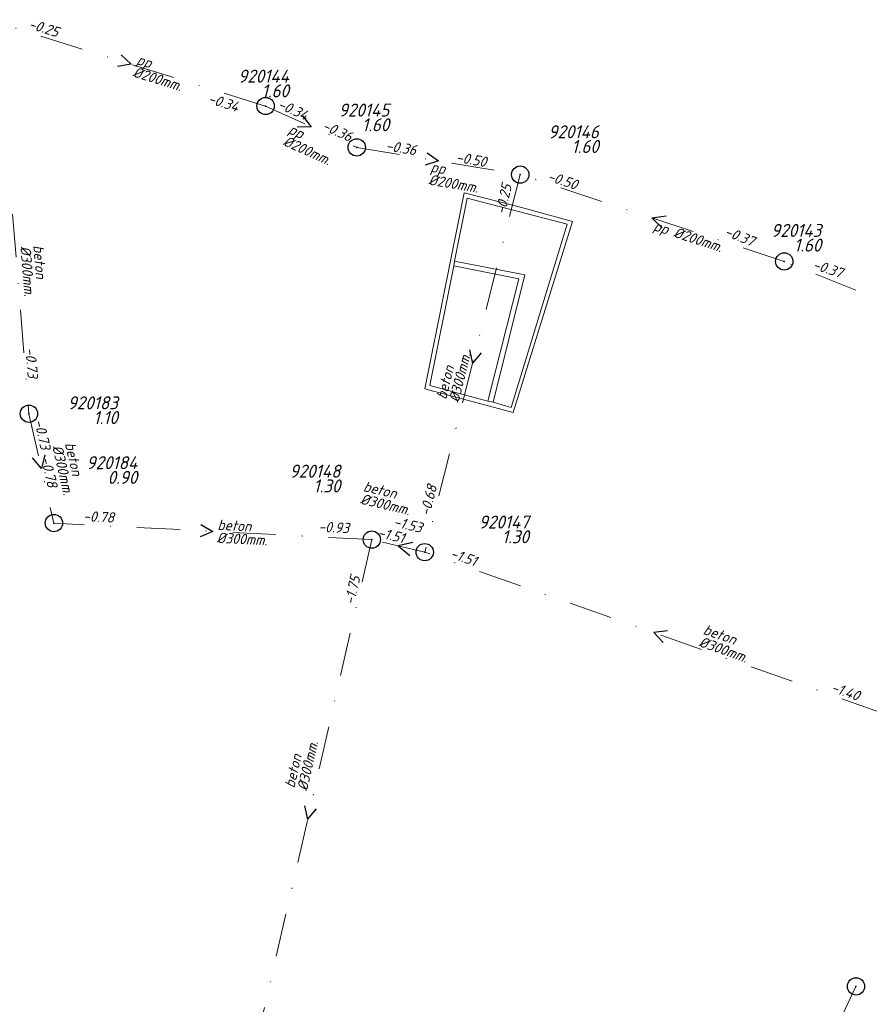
# Model space of a CAD drawing. Extents: x 148869 to 161638, y 453607 to 469810.
# Tile 708 of 1056: x 154489 to 154588, y 468461 to 468574. Entities that reach past the tile are written whole.
import ezdxf
from ezdxf.enums import TextEntityAlignment as Align

# ---------------------------------------------------------------- set-up
doc = ezdxf.new("R2010")
doc.units = 0
doc.header["$PDMODE"] = 32
doc.header["$PDSIZE"] = 2
doc.linetypes.add('RI-VWA', pattern=[11, 5, -3, 0, -3])
doc.layers.get('0').update_dxf_attribs({"linetype": 'CONTINUOUS'})
for name, color, linetype in [('B-OI-RI-BOB-T18-niet meenemen', 252, 'CONTINUOUS'), ('B-OI-RI-DIAMETER-T18-niet meenemen', 252, 'CONTINUOUS'), ('B-OI-RI-MATERIAAL-T18-niet meenemen', 252, 'CONTINUOUS'), ('B-OI-RI-STROOMRICHTING-S-niet meenemen', 252, 'CONTINUOUS'), ('B-OI-RI-VWA_PUTDEKSELHOOGTE-T25-niet meenemen', 252, 'CONTINUOUS'), ('gs dwa', 252, 'CONTINUOUS')]:
    doc.layers.add(name, color=color, linetype=linetype)
for name, color, linetype, lineweight in [('B-OI-RI-VWA_TRANSPORTLEIDING-G-niet meenemen', 252, 'RI-VWA', 18), ('B-RO-VH-VERHARDING_BEDRIJFSVLOERPLAAT-GV', 251, 'CONTINUOUS', 18), ('B-RO-VH-VERHARDING_TEGEL_RUBBER-GV', 251, 'CONTINUOUS', 18)]:
    doc.layers.add(name, color=color, linetype=linetype, lineweight=lineweight)
doc.styles.add('iso15', font='ISO.shx', dxfattribs={"oblique": 15})
doc.styles.add('NLCS-ISO-M750_CURSIEF', font='NLCS-ISO.ttf', dxfattribs={"oblique": 15})

# ---------------------------------------------------------------- blocks, each defined once
blk = doc.blocks.new('ACMAP_ANN_TEMPLATE_diam')
at = {"color": 0, "linetype": 'ByBlock', "style": 'iso15', "oblique": 15}
blk.add_attdef('diam', (0.5, -1.3), '', height=1.2, dxfattribs=at)
blk = doc.blocks.new('ACMAP_ANN_TEMPLATE_mat')
at = {"color": 0, "linetype": 'ByBlock', "style": 'iso15', "oblique": 15}
blk.add_attdef('mat', (0.5, 0.2), '', height=1.2, dxfattribs=at)
blk = doc.blocks.new('ACMAP_ANN_TEMPLATE_nap-l')
at = {"color": 0, "linetype": 'ByBlock', "style": 'iso15', "oblique": 15}
blk.add_attdef('nap-l', (3.3, 0.2), '', height=1.2, dxfattribs=at)
blk = doc.blocks.new('ACMAP_ANN_TEMPLATE_nap-r')
at = {"color": 0, "linetype": 'ByBlock', "style": 'iso15', "oblique": 15}
blk.add_attdef('nap-r', text='', height=1.2, dxfattribs=at).set_placement((-4.1, 0.2), align=Align.RIGHT)
blk = doc.blocks.new('ACMAP_ANN_TEMPLATE_puth-dwa')
at = {"color": 0, "linetype": 'ByBlock', "style": 'iso15', "oblique": 15}
blk.add_attdef('puth-dwa', text='', height=1.5, dxfattribs=at).set_placement((2.7, 1), align=Align.RIGHT)
blk = doc.blocks.new('ACMAP_ANN_TEMPLATE_putnr-dwa')
at = {"color": 0, "linetype": 'ByBlock', "style": 'iso15', "oblique": 15}
blk.add_attdef('putnr-dwa', text='', height=1.5, dxfattribs=at).set_placement((2.7, 2.7), align=Align.RIGHT)

msp = doc.modelspace()

# ---------------------------------------------------------------- linework, layer by layer
at = {"layer": 'B-OI-RI-STROOMRICHTING-S-niet meenemen'}
for points in [[(154501.21, 468570.43), (154502.38, 468569.32), (154500.79, 468569.06)], [(154522.17, 468563.36), (154523.18, 468562.11), (154521.57, 468562.05)], [(154536.6, 468559.09), (154537.9, 468558.15), (154536.36, 468557.67)], [(154564.21, 468551.78), (154562.61, 468551.55), (154563.76, 468550.42)], [(154541.49, 468536.32), (154541.83, 468534.75), (154542.88, 468535.97)], [(154492.37, 468524.17), (154491.98, 468522.61), (154490.96, 468523.85)], [(154510.41, 468516.13), (154511.81, 468515.33), (154510.33, 468514.69)], [(154534.95, 468514.05), (154533.25, 468513.66), (154534.59, 468512.54)], [(154564.38, 468503.83), (154562.79, 468503.63), (154563.9, 468502.47)], [(154522.39, 468483.6), (154522.77, 468482.04), (154523.79, 468483.28)]]:
    msp.add_lwpolyline(points, dxfattribs=at)
at = {"layer": 'B-OI-RI-VWA_TRANSPORTLEIDING-G-niet meenemen'}
for p, q in [((154517.91, 468564.5), (154486.84, 468574.14)), ((154486.84, 468574.14), (154490.54, 468528.93)), ((154517.91, 468564.5), (154528.45, 468559.72)), ((154528.45, 468559.72), (154547.35, 468556.57)), ((154547.35, 468556.57), (154536.31, 468512.93)), ((154577.88, 468546.53), (154547.35, 468556.57)), ((154606.79, 468534.99), (154577.88, 468546.53)), ((154490.54, 468528.93), (154493.43, 468516.29)), ((154530.19, 468514.38), (154493.43, 468516.29)), ((154530.19, 468514.38), (154515.34, 468449.69)), ((154536.31, 468512.93), (154530.19, 468514.38)), ((154589.26, 468494.32), (154536.31, 468512.93)), ((154586.18, 468462.74), (154553.28, 468393.48))]:
    msp.add_line(p, q, dxfattribs=at)
at = {"layer": 'B-RO-VH-VERHARDING_BEDRIJFSVLOERPLAAT-GV', "flags": 128}
for points in [[(154536.34, 468531.82), (154546.55, 468529.08), (154553.39, 468551.15), (154547.07, 468552.89), (154540.88, 468554.47)], [(154539.75, 468546.55), (154541.21, 468553.86), (154552.77, 468550.83), (154546.3, 468529.65), (154544.21, 468530.25), (154543.6, 468530.4), (154536.9, 468532.19), (154539.67, 468546.02)], [(154543.6, 468530.4), (154544.21, 468530.25), (154547.88, 468544.98), (154539.75, 468546.55), (154539.67, 468546.02), (154547.21, 468544.54)]]:
    msp.add_lwpolyline(points, close=True, dxfattribs=at)
at = {"layer": 'B-RO-VH-VERHARDING_TEGEL_RUBBER-GV', "flags": 128}
msp.add_lwpolyline([(154543.6, 468530.4), (154547.21, 468544.54), (154539.67, 468546.02), (154536.9, 468532.19)], close=True, dxfattribs=at)
at = {"layer": 'gs dwa'}
for p in [(154517.91, 468564.5), (154528.45, 468559.72), (154547.35, 468556.57), (154577.88, 468546.53), (154490.54, 468528.93), (154493.43, 468516.29), (154530.19, 468514.38), (154536.31, 468512.93), (154586.18, 468462.74)]:
    msp.add_point(p, dxfattribs=at)

# ---------------------------------------------------------------- block references
at = {"layer": 'B-OI-RI-BOB-T18-niet meenemen'}
ref = msp.add_blockref('ACMAP_ANN_TEMPLATE_nap-r', (154497.63, 468571.03), dxfattribs=dict(at, rotation=342.7626008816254))
ref.add_attrib('nap-r', '-0.25', dxfattribs={"layer": '0', "color": 0, "linetype": 'ByBlock', "height": 1.2, "rotation": 342.7626, "style": 'NLCS-ISO-M750_CURSIEF', "oblique": 15}).set_placement((154493.77, 468572.44), align=Align.RIGHT)
ref = msp.add_blockref('ACMAP_ANN_TEMPLATE_nap-l', (154507.95, 468565.65), dxfattribs=dict(at, rotation=342.7626008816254))
ref.add_attrib('nap-l', '-0.34', (154511.16, 468564.86), dxfattribs={"layer": '0', "color": 0, "linetype": 'ByBlock', "height": 1.2, "rotation": 342.7626, "style": 'NLCS-ISO-M750_CURSIEF', "oblique": 15})
ref = msp.add_blockref('ACMAP_ANN_TEMPLATE_nap-l', (154516.13, 468565.46), dxfattribs=dict(at, rotation=335.6052120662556))
ref.add_attrib('nap-l', '-0.34', (154519.21, 468564.28), dxfattribs={"layer": '0', "color": 0, "linetype": 'ByBlock', "height": 1.2, "rotation": 335.6052, "style": 'NLCS-ISO-M750_CURSIEF', "oblique": 15})
ref = msp.add_blockref('ACMAP_ANN_TEMPLATE_nap-r', (154531.23, 468558.46), dxfattribs=dict(at, rotation=335.6052120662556))
ref.add_attrib('nap-r', '-0.36', dxfattribs={"layer": '0', "color": 0, "linetype": 'ByBlock', "height": 1.2, "rotation": 335.6052, "style": 'NLCS-ISO-M750_CURSIEF', "oblique": 15}).set_placement((154527.58, 468560.34), align=Align.RIGHT)
ref = msp.add_blockref('ACMAP_ANN_TEMPLATE_nap-l', (154528.45, 468559.72), dxfattribs=dict(at, rotation=350.5376777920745))
ref.add_attrib('nap-l', '-0.36', (154531.74, 468559.37), dxfattribs={"layer": '0', "color": 0, "linetype": 'ByBlock', "height": 1.2, "rotation": 350.5377, "style": 'NLCS-ISO-M750_CURSIEF', "oblique": 15})
ref = msp.add_blockref('ACMAP_ANN_TEMPLATE_nap-r', (154547.35, 468556.57), dxfattribs=dict(at, rotation=350.5376777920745))
ref.add_attrib('nap-r', '-0.50', dxfattribs={"layer": '0', "color": 0, "linetype": 'ByBlock', "height": 1.2, "rotation": 350.5377, "style": 'NLCS-ISO-M750_CURSIEF', "oblique": 15}).set_placement((154543.34, 468557.44), align=Align.RIGHT)
ref = msp.add_blockref('ACMAP_ANN_TEMPLATE_nap-r', (154557.57, 468553.33), dxfattribs=dict(at, rotation=341.7961949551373))
ref.add_attrib('nap-r', '-0.50', dxfattribs={"layer": '0', "color": 0, "linetype": 'ByBlock', "height": 1.2, "rotation": 341.7962, "style": 'NLCS-ISO-M750_CURSIEF', "oblique": 15}).set_placement((154553.74, 468554.8), align=Align.RIGHT)
ref = msp.add_blockref('ACMAP_ANN_TEMPLATE_nap-l', (154545.07, 468548.62), dxfattribs=dict(at, rotation=77.15892407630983))
ref.add_attrib('nap-l', '-0.25', (154545.61, 468551.88), dxfattribs={"layer": '0', "color": 0, "linetype": 'ByBlock', "height": 1.2, "rotation": 77.1589, "style": 'NLCS-ISO-M750_CURSIEF', "oblique": 15})
ref = msp.add_blockref('ACMAP_ANN_TEMPLATE_nap-r', (154577.88, 468546.53), dxfattribs=dict(at, rotation=338.2396063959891))
ref.add_attrib('nap-r', '-0.37', dxfattribs={"layer": '0', "color": 0, "linetype": 'ByBlock', "height": 1.2, "rotation": 338.2396, "style": 'NLCS-ISO-M750_CURSIEF', "oblique": 15}).set_placement((154574.15, 468548.24), align=Align.RIGHT)
ref = msp.add_blockref('ACMAP_ANN_TEMPLATE_nap-l', (154577.88, 468546.53), dxfattribs=dict(at, rotation=341.7961949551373))
ref.add_attrib('nap-l', '-0.37', (154581.08, 468545.69), dxfattribs={"layer": '0', "color": 0, "linetype": 'ByBlock', "height": 1.2, "rotation": 341.7962, "style": 'NLCS-ISO-M750_CURSIEF', "oblique": 15})
ref = msp.add_blockref('ACMAP_ANN_TEMPLATE_nap-r', (154490.54, 468528.93), dxfattribs=dict(at, rotation=274.6786767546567))
ref.add_attrib('nap-r', '-0.73', dxfattribs={"layer": '0', "color": 0, "linetype": 'ByBlock', "height": 1.2, "rotation": 274.6787, "style": 'NLCS-ISO-M750_CURSIEF', "oblique": 15}).set_placement((154490.4, 468533.03), align=Align.RIGHT)
ref = msp.add_blockref('ACMAP_ANN_TEMPLATE_nap-l', (154490.2, 468531.29), dxfattribs=dict(at, rotation=282.8786939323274))
ref.add_attrib('nap-l', '-0.73', (154491.13, 468528.12), dxfattribs={"layer": '0', "color": 0, "linetype": 'ByBlock', "height": 1.2, "rotation": 282.8787, "style": 'NLCS-ISO-M750_CURSIEF', "oblique": 15})
ref = msp.add_blockref('ACMAP_ANN_TEMPLATE_nap-r', (154493.43, 468516.29), dxfattribs=dict(at, rotation=282.8786939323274))
ref.add_attrib('nap-r', '-0.78', dxfattribs={"layer": '0', "color": 0, "linetype": 'ByBlock', "height": 1.2, "rotation": 282.8787, "style": 'NLCS-ISO-M750_CURSIEF', "oblique": 15}).set_placement((154492.71, 468520.33), align=Align.RIGHT)
ref = msp.add_blockref('ACMAP_ANN_TEMPLATE_nap-r', (154538.95, 468524.44), dxfattribs=dict(at, rotation=75.8032299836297))
ref.add_attrib('nap-r', '-0.68', dxfattribs={"layer": '0', "color": 0, "linetype": 'ByBlock', "height": 1.2, "rotation": 75.8032, "style": 'NLCS-ISO-M750_CURSIEF', "oblique": 15}).set_placement((154537.75, 468520.51), align=Align.RIGHT)
ref = msp.add_blockref('ACMAP_ANN_TEMPLATE_nap-r', (154504.45, 468515.92), dxfattribs=dict(at, rotation=357.0256632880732))
ref.add_attrib('nap-r', '-0.78', dxfattribs={"layer": '0', "color": 0, "linetype": 'ByBlock', "height": 1.2, "rotation": 357.0257, "style": 'NLCS-ISO-M750_CURSIEF', "oblique": 15}).set_placement((154500.36, 468516.33), align=Align.RIGHT)
ref = msp.add_blockref('ACMAP_ANN_TEMPLATE_nap-r', (154539.8, 468514.01), dxfattribs=dict(at, rotation=346.670803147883))
ref.add_attrib('nap-r', '-1.53', dxfattribs={"layer": '0', "color": 0, "linetype": 'ByBlock', "height": 1.2, "rotation": 346.6708, "style": 'NLCS-ISO-M750_CURSIEF', "oblique": 15}).set_placement((154535.86, 468515.15), align=Align.RIGHT)
ref = msp.add_blockref('ACMAP_ANN_TEMPLATE_nap-l', (154520.69, 468515.27), dxfattribs=dict(at, rotation=357.0256632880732))
ref.add_attrib('nap-l', '-0.93', (154523.99, 468515.29), dxfattribs={"layer": '0', "color": 0, "linetype": 'ByBlock', "height": 1.2, "rotation": 357.0257, "style": 'NLCS-ISO-M750_CURSIEF', "oblique": 15})
ref = msp.add_blockref('ACMAP_ANN_TEMPLATE_nap-l', (154527.54, 468515.24), dxfattribs=dict(at, rotation=346.670803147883))
ref.add_attrib('nap-l', '-1.51', (154530.8, 468514.67), dxfattribs={"layer": '0', "color": 0, "linetype": 'ByBlock', "height": 1.2, "rotation": 346.6708, "style": 'NLCS-ISO-M750_CURSIEF', "oblique": 15})
ref = msp.add_blockref('ACMAP_ANN_TEMPLATE_nap-r', (154545.88, 468509.73), dxfattribs=dict(at, rotation=340.6352790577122))
ref.add_attrib('nap-r', '-1.51', dxfattribs={"layer": '0', "color": 0, "linetype": 'ByBlock', "height": 1.2, "rotation": 340.6353, "style": 'NLCS-ISO-M750_CURSIEF', "oblique": 15}).set_placement((154542.08, 468511.28), align=Align.RIGHT)
ref = msp.add_blockref('ACMAP_ANN_TEMPLATE_nap-l', (154527.6, 468503.52), dxfattribs=dict(at, rotation=77.07138021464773))
ref.add_attrib('nap-l', '-1.75', (154528.14, 468506.78), dxfattribs={"layer": '0', "color": 0, "linetype": 'ByBlock', "height": 1.2, "rotation": 77.0714, "style": 'NLCS-ISO-M750_CURSIEF', "oblique": 15})
ref = msp.add_blockref('ACMAP_ANN_TEMPLATE_nap-l', (154580.02, 468497.74), dxfattribs=dict(at, rotation=340.6352790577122))
ref.add_attrib('nap-l', '-1.40', (154583.2, 468496.83), dxfattribs={"layer": '0', "color": 0, "linetype": 'ByBlock', "height": 1.2, "rotation": 340.6353, "style": 'NLCS-ISO-M750_CURSIEF', "oblique": 15})
at = {"layer": 'B-OI-RI-DIAMETER-T18-niet meenemen'}
ref = msp.add_blockref('ACMAP_ANN_TEMPLATE_diam', (154502.38, 468569.32), dxfattribs=dict(at, rotation=342.7626008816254))
ref.add_attrib('diam', '%%c200mm.', (154502.47, 468567.93), dxfattribs={"layer": '0', "color": 0, "linetype": 'ByBlock', "height": 1.2, "rotation": 342.7626, "style": 'NLCS-ISO-M750_CURSIEF', "oblique": 15})
ref = msp.add_blockref('ACMAP_ANN_TEMPLATE_diam', (154519.91, 468561.41), dxfattribs=dict(at, rotation=335.6052120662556))
ref.add_attrib('diam', '%%c200mm.', (154519.83, 468560.02), dxfattribs={"layer": '0', "color": 0, "linetype": 'ByBlock', "height": 1.2, "rotation": 335.6052, "style": 'NLCS-ISO-M750_CURSIEF', "oblique": 15})
ref = msp.add_blockref('ACMAP_ANN_TEMPLATE_diam', (154536.4, 468556.78), dxfattribs=dict(at, rotation=350.5376777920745))
ref.add_attrib('diam', '%%c200mm.', (154536.68, 468555.42), dxfattribs={"layer": '0', "color": 0, "linetype": 'ByBlock', "height": 1.2, "rotation": 350.5377, "style": 'NLCS-ISO-M750_CURSIEF', "oblique": 15})
ref = msp.add_blockref('ACMAP_ANN_TEMPLATE_diam', (154562.61, 468551.55), dxfattribs=dict(at, rotation=341.7961949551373))
ref.add_attrib('diam', 'pp %%c200mm.', (154562.68, 468550.16), dxfattribs={"layer": '0', "color": 0, "linetype": 'ByBlock', "height": 1.2, "rotation": 341.7962, "style": 'NLCS-ISO-M750_CURSIEF', "oblique": 15})
ref = msp.add_blockref('ACMAP_ANN_TEMPLATE_diam', (154490.8, 468548.88), dxfattribs=dict(at, rotation=274.6786767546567))
ref.add_attrib('diam', '%%c300mm.', (154489.54, 468548.27), dxfattribs={"layer": '0', "color": 0, "linetype": 'ByBlock', "height": 1.2, "rotation": 274.6787, "style": 'NLCS-ISO-M750_CURSIEF', "oblique": 15})
ref = msp.add_blockref('ACMAP_ANN_TEMPLATE_diam', (154538.84, 468529.99), dxfattribs=dict(at, rotation=75.8032299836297))
ref.add_attrib('diam', '%%c300mm.', (154540.23, 468530.15), dxfattribs={"layer": '0', "color": 0, "linetype": 'ByBlock', "height": 1.2, "rotation": 75.8032, "style": 'NLCS-ISO-M750_CURSIEF', "oblique": 15})
ref = msp.add_blockref('ACMAP_ANN_TEMPLATE_diam', (154494.39, 468525.92), dxfattribs=dict(at, rotation=282.8786939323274))
ref.add_attrib('diam', '%%c300mm.', (154493.23, 468525.15), dxfattribs={"layer": '0', "color": 0, "linetype": 'ByBlock', "height": 1.2, "rotation": 282.8787, "style": 'NLCS-ISO-M750_CURSIEF', "oblique": 15})
ref = msp.add_blockref('ACMAP_ANN_TEMPLATE_diam', (154528.59, 468519.92), dxfattribs=dict(at, rotation=346.670803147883))
ref.add_attrib('diam', '%%c300mm.', (154528.78, 468518.54), dxfattribs={"layer": '0', "color": 0, "linetype": 'ByBlock', "height": 1.2, "rotation": 346.6708, "style": 'NLCS-ISO-M750_CURSIEF', "oblique": 15})
ref = msp.add_blockref('ACMAP_ANN_TEMPLATE_diam', (154511.81, 468515.34), dxfattribs=dict(at, rotation=357.0256632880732))
ref.add_attrib('diam', '%%c300mm.', (154512.24, 468514.01), dxfattribs={"layer": '0', "color": 0, "linetype": 'ByBlock', "height": 1.2, "rotation": 357.0257, "style": 'NLCS-ISO-M750_CURSIEF', "oblique": 15})
ref = msp.add_blockref('ACMAP_ANN_TEMPLATE_diam', (154567.87, 468503.48), dxfattribs=dict(at, rotation=340.6352790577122))
ref.add_attrib('diam', '%%c300mm.', (154567.91, 468502.08), dxfattribs={"layer": '0', "color": 0, "linetype": 'ByBlock', "height": 1.2, "rotation": 340.6353, "style": 'NLCS-ISO-M750_CURSIEF', "oblique": 15})
ref = msp.add_blockref('ACMAP_ANN_TEMPLATE_diam', (154521.32, 468485.07), dxfattribs=dict(at, rotation=77.07138021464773))
ref.add_attrib('diam', '%%c300mm.', (154522.7, 468485.27), dxfattribs={"layer": '0', "color": 0, "linetype": 'ByBlock', "height": 1.2, "rotation": 77.0714, "style": 'NLCS-ISO-M750_CURSIEF', "oblique": 15})
at = {"layer": 'B-OI-RI-MATERIAAL-T18-niet meenemen'}
ref = msp.add_blockref('ACMAP_ANN_TEMPLATE_mat', (154502.38, 468569.32), dxfattribs=dict(at, rotation=342.7626008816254))
ref.add_attrib('mat', 'pp', (154502.91, 468569.36), dxfattribs={"layer": '0', "color": 0, "linetype": 'ByBlock', "height": 1.2, "rotation": 342.7626, "style": 'NLCS-ISO-M750_CURSIEF', "oblique": 15})
ref = msp.add_blockref('ACMAP_ANN_TEMPLATE_mat', (154519.91, 468561.41), dxfattribs=dict(at, rotation=335.6052120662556))
ref.add_attrib('mat', 'pp', (154520.45, 468561.39), dxfattribs={"layer": '0', "color": 0, "linetype": 'ByBlock', "height": 1.2, "rotation": 335.6052, "style": 'NLCS-ISO-M750_CURSIEF', "oblique": 15})
ref = msp.add_blockref('ACMAP_ANN_TEMPLATE_mat', (154536.4, 468556.78), dxfattribs=dict(at, rotation=350.5376777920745))
ref.add_attrib('mat', 'pp', (154536.93, 468556.9), dxfattribs={"layer": '0', "color": 0, "linetype": 'ByBlock', "height": 1.2, "rotation": 350.5377, "style": 'NLCS-ISO-M750_CURSIEF', "oblique": 15})
ref = msp.add_blockref('ACMAP_ANN_TEMPLATE_mat', (154490.8, 468548.88), dxfattribs=dict(at, rotation=274.6786767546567))
ref.add_attrib('mat', 'beton', (154491.04, 468548.39), dxfattribs={"layer": '0', "color": 0, "linetype": 'ByBlock', "height": 1.2, "rotation": 274.6787, "style": 'NLCS-ISO-M750_CURSIEF', "oblique": 15})
ref = msp.add_blockref('ACMAP_ANN_TEMPLATE_mat', (154538.84, 468529.99), dxfattribs=dict(at, rotation=75.8032299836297))
ref.add_attrib('mat', 'beton', (154538.77, 468530.52), dxfattribs={"layer": '0', "color": 0, "linetype": 'ByBlock', "height": 1.2, "rotation": 75.8032, "style": 'NLCS-ISO-M750_CURSIEF', "oblique": 15})
ref = msp.add_blockref('ACMAP_ANN_TEMPLATE_mat', (154494.39, 468525.92), dxfattribs=dict(at, rotation=282.8786939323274))
ref.add_attrib('mat', 'beton', (154494.69, 468525.48), dxfattribs={"layer": '0', "color": 0, "linetype": 'ByBlock', "height": 1.2, "rotation": 282.8787, "style": 'NLCS-ISO-M750_CURSIEF', "oblique": 15})
ref = msp.add_blockref('ACMAP_ANN_TEMPLATE_mat', (154528.59, 468519.92), dxfattribs=dict(at, rotation=346.670803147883))
ref.add_attrib('mat', 'beton', (154529.12, 468520), dxfattribs={"layer": '0', "color": 0, "linetype": 'ByBlock', "height": 1.2, "rotation": 346.6708, "style": 'NLCS-ISO-M750_CURSIEF', "oblique": 15})
ref = msp.add_blockref('ACMAP_ANN_TEMPLATE_mat', (154511.81, 468515.34), dxfattribs=dict(at, rotation=357.0256632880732))
ref.add_attrib('mat', 'beton', (154512.32, 468515.51), dxfattribs={"layer": '0', "color": 0, "linetype": 'ByBlock', "height": 1.2, "rotation": 357.0257, "style": 'NLCS-ISO-M750_CURSIEF', "oblique": 15})
ref = msp.add_blockref('ACMAP_ANN_TEMPLATE_mat', (154567.87, 468503.48), dxfattribs=dict(at, rotation=340.6352790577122))
ref.add_attrib('mat', 'beton', (154568.41, 468503.5), dxfattribs={"layer": '0', "color": 0, "linetype": 'ByBlock', "height": 1.2, "rotation": 340.6353, "style": 'NLCS-ISO-M750_CURSIEF', "oblique": 15})
ref = msp.add_blockref('ACMAP_ANN_TEMPLATE_mat', (154521.32, 468485.07), dxfattribs=dict(at, rotation=77.07138021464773))
ref.add_attrib('mat', 'beton', (154521.23, 468485.6), dxfattribs={"layer": '0', "color": 0, "linetype": 'ByBlock', "height": 1.2, "rotation": 77.0714, "style": 'NLCS-ISO-M750_CURSIEF', "oblique": 15})
at = {"layer": 'B-OI-RI-VWA_PUTDEKSELHOOGTE-T25-niet meenemen'}
ref = msp.add_blockref('ACMAP_ANN_TEMPLATE_putnr-dwa', (154517.91, 468564.5), dxfattribs=at)
ref.add_attrib('putnr-dwa', '920144', dxfattribs={"layer": '0', "color": 0, "linetype": 'ByBlock', "height": 1.5, "style": 'NLCS-ISO-M750_CURSIEF', "oblique": 15}).set_placement((154520.61, 468567.2), align=Align.RIGHT)
ref = msp.add_blockref('ACMAP_ANN_TEMPLATE_puth-dwa', (154517.91, 468564.5), dxfattribs=at)
ref.add_attrib('puth-dwa', '1.60', dxfattribs={"layer": '0', "color": 0, "linetype": 'ByBlock', "height": 1.5, "style": 'NLCS-ISO-M750_CURSIEF', "oblique": 15}).set_placement((154520.61, 468565.5), align=Align.RIGHT)
ref = msp.add_blockref('ACMAP_ANN_TEMPLATE_putnr-dwa', (154529.51, 468560.58), dxfattribs=at)
ref.add_attrib('putnr-dwa', '920145', dxfattribs={"layer": '0', "color": 0, "linetype": 'ByBlock', "height": 1.5, "style": 'NLCS-ISO-M750_CURSIEF', "oblique": 15}).set_placement((154532.21, 468563.28), align=Align.RIGHT)
ref = msp.add_blockref('ACMAP_ANN_TEMPLATE_puth-dwa', (154529.51, 468560.58), dxfattribs=at)
ref.add_attrib('puth-dwa', '1.60', dxfattribs={"layer": '0', "color": 0, "linetype": 'ByBlock', "height": 1.5, "style": 'NLCS-ISO-M750_CURSIEF', "oblique": 15}).set_placement((154532.21, 468561.58), align=Align.RIGHT)
ref = msp.add_blockref('ACMAP_ANN_TEMPLATE_putnr-dwa', (154553.74, 468558.07), dxfattribs=at)
ref.add_attrib('putnr-dwa', '920146', dxfattribs={"layer": '0', "color": 0, "linetype": 'ByBlock', "height": 1.5, "style": 'NLCS-ISO-M750_CURSIEF', "oblique": 15}).set_placement((154556.44, 468560.77), align=Align.RIGHT)
ref = msp.add_blockref('ACMAP_ANN_TEMPLATE_puth-dwa', (154553.74, 468558.07), dxfattribs=at)
ref.add_attrib('puth-dwa', '1.60', dxfattribs={"layer": '0', "color": 0, "linetype": 'ByBlock', "height": 1.5, "style": 'NLCS-ISO-M750_CURSIEF', "oblique": 15}).set_placement((154556.44, 468559.07), align=Align.RIGHT)
ref = msp.add_blockref('ACMAP_ANN_TEMPLATE_putnr-dwa', (154579.47, 468546.67), dxfattribs=at)
ref.add_attrib('putnr-dwa', '920143', dxfattribs={"layer": '0', "color": 0, "linetype": 'ByBlock', "height": 1.5, "style": 'NLCS-ISO-M750_CURSIEF', "oblique": 15}).set_placement((154582.17, 468549.37), align=Align.RIGHT)
ref = msp.add_blockref('ACMAP_ANN_TEMPLATE_puth-dwa', (154579.47, 468546.67), dxfattribs=at)
ref.add_attrib('puth-dwa', '1.60', dxfattribs={"layer": '0', "color": 0, "linetype": 'ByBlock', "height": 1.5, "style": 'NLCS-ISO-M750_CURSIEF', "oblique": 15}).set_placement((154582.17, 468547.67), align=Align.RIGHT)
ref = msp.add_blockref('ACMAP_ANN_TEMPLATE_putnr-dwa', (154498.13, 468526.74), dxfattribs=at)
ref.add_attrib('putnr-dwa', '920183', dxfattribs={"layer": '0', "color": 0, "linetype": 'ByBlock', "height": 1.5, "style": 'NLCS-ISO-M750_CURSIEF', "oblique": 15}).set_placement((154500.83, 468529.44), align=Align.RIGHT)
ref = msp.add_blockref('ACMAP_ANN_TEMPLATE_puth-dwa', (154498.13, 468526.74), dxfattribs=at)
ref.add_attrib('puth-dwa', '1.10', dxfattribs={"layer": '0', "color": 0, "linetype": 'ByBlock', "height": 1.5, "style": 'NLCS-ISO-M750_CURSIEF', "oblique": 15}).set_placement((154500.83, 468527.74), align=Align.RIGHT)
ref = msp.add_blockref('ACMAP_ANN_TEMPLATE_putnr-dwa', (154500.37, 468519.82), dxfattribs=at)
ref.add_attrib('putnr-dwa', '920184', dxfattribs={"layer": '0', "color": 0, "linetype": 'ByBlock', "height": 1.5, "style": 'NLCS-ISO-M750_CURSIEF', "oblique": 15}).set_placement((154503.07, 468522.52), align=Align.RIGHT)
ref = msp.add_blockref('ACMAP_ANN_TEMPLATE_puth-dwa', (154500.37, 468519.82), dxfattribs=at)
ref.add_attrib('puth-dwa', '0.90', dxfattribs={"layer": '0', "color": 0, "linetype": 'ByBlock', "height": 1.5, "style": 'NLCS-ISO-M750_CURSIEF', "oblique": 15}).set_placement((154503.07, 468520.82), align=Align.RIGHT)
ref = msp.add_blockref('ACMAP_ANN_TEMPLATE_putnr-dwa', (154523.86, 468518.84), dxfattribs=at)
ref.add_attrib('putnr-dwa', '920148', dxfattribs={"layer": '0', "color": 0, "linetype": 'ByBlock', "height": 1.5, "style": 'NLCS-ISO-M750_CURSIEF', "oblique": 15}).set_placement((154526.56, 468521.54), align=Align.RIGHT)
ref = msp.add_blockref('ACMAP_ANN_TEMPLATE_puth-dwa', (154523.86, 468518.84), dxfattribs=at)
ref.add_attrib('puth-dwa', '1.30', dxfattribs={"layer": '0', "color": 0, "linetype": 'ByBlock', "height": 1.5, "style": 'NLCS-ISO-M750_CURSIEF', "oblique": 15}).set_placement((154526.56, 468519.84), align=Align.RIGHT)
ref = msp.add_blockref('ACMAP_ANN_TEMPLATE_putnr-dwa', (154545.66, 468512.96), dxfattribs=at)
ref.add_attrib('putnr-dwa', '920147', dxfattribs={"layer": '0', "color": 0, "linetype": 'ByBlock', "height": 1.5, "style": 'NLCS-ISO-M750_CURSIEF', "oblique": 15}).set_placement((154548.36, 468515.66), align=Align.RIGHT)
ref = msp.add_blockref('ACMAP_ANN_TEMPLATE_puth-dwa', (154545.66, 468512.96), dxfattribs=at)
ref.add_attrib('puth-dwa', '1.30', dxfattribs={"layer": '0', "color": 0, "linetype": 'ByBlock', "height": 1.5, "style": 'NLCS-ISO-M750_CURSIEF', "oblique": 15}).set_placement((154548.36, 468513.96), align=Align.RIGHT)

doc.saveas('drawing.dxf')
